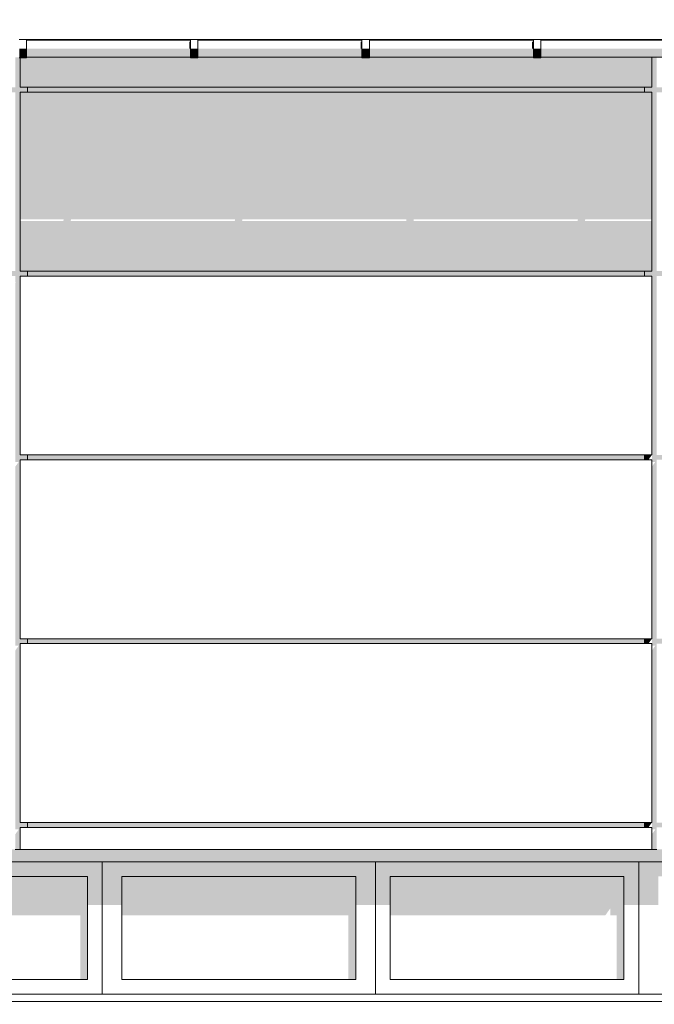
# Model space of a CAD drawing. Header units: metres. Extents: x -111 to -1, y -8 to 26.
# Tile 943 of 1056: x -36.69 to -34.1, y 1.97 to 5.99. Entities that reach past the tile are written whole.
import ezdxf

# ---------------------------------------------------------------- set-up
doc = ezdxf.new("R2010")
doc.units = ezdxf.units.M
doc.header["$MEASUREMENT"] = 0
for name, color, linetype in [('10 Fassade', 7, 'Continuous'), ('10 Wand außen', 7, 'Continuous'), ('30 Dachaufbau', 7, 'Continuous'), ('30 Dachentwässerung', 7, 'Continuous'), ('94 Genehmigungsplanung Bemaßung', 7, 'Continuous')]:
    doc.layers.add(name, color=color, linetype=linetype)
doc.styles.add('ERSTELLTER_STIL_2', font='arial.ttf')
doc.dimstyles.new('ERSTELLTER_STIL__1', dxfattribs={"dimtxt": 0.25, "dimasz": 0.19, "dimexe": 0.18, "dimexo": 0.1, "dimgap": 0, "dimtad": 1, "dimtih": 1, "dimtoh": 1, "dimzin": 0, "dimdsep": 46, "dimtxsty": 'ERSTELLTER_STIL_2', "dimblk": 'ARROWHEAD_6', "dimblk1": 'ARROWHEAD_6', "dimblk2": 'ARROWHEAD_6', "dimcen": 0.09, "dimclrd": 7, "dimclre": 7, "dimclrt": 7, "dimazin": 0, "dimtfac": 1, "dimtdec": 4, "dimtmove": 0, "dimatfit": 3, "dimfxl": 1, "dimtolj": 1, "dimtzin": 0, "dimarcsym": 0})

# ---------------------------------------------------------------- blocks, each defined once
blk = doc.blocks.new('*D128', base_point=(-27236.1321, 0))
at = {"layer": '94 Genehmigungsplanung Bemaßung', "color": 7, "linetype": 'Continuous', "lineweight": 13}
for p, q in [((-58.1625, 9.3843), (-58.1625, 9.7593)), ((-17.3411, 9.3843), (-17.3411, 9.7593)), ((-58.0625, 9.6718), (-58.2625, 9.4718)), ((-17.2411, 9.6718), (-17.4411, 9.4718)), ((-58.3125, 9.5718), (-58.1625, 9.5718)), ((-58.1625, 9.5718), (-17.3411, 9.5718))]:
    blk.add_line(p, q, dxfattribs=at)
at = {"layer": '94 Genehmigungsplanung Bemaßung', "color": 7, "lineweight": 13, "insert": (-38.1808, 9.6218), "char_height": 0.25, "attachment_point": 7, "style": 'ERSTELLTER_STIL_2'}
blk.add_mtext('\\A1;{\\pql;\\fArial|b0|i0|c0|p0;\\W1.000000;40,82}', dxfattribs=at)
blk = doc.blocks.new('ARROWHEAD_6')
at = {"color": 0, "linetype": 'Continuous', "lineweight": 0}
for p, q in [((-0.5, -0.5), (0.5, 0.5)), ((0, 0), (-1, 0))]:
    blk.add_line(p, q, dxfattribs=at)

msp = doc.modelspace()

# ---------------------------------------------------------------- hatches: boundary and pattern name
at = {"layer": '10 Fassade', "linetype": 'Continuous', "lineweight": 0, "true_color": 0x000000}
for points in [[(-35.995, 5.9044), (-36.665, 5.9044), (-36.665, 5.9024), (-35.995, 5.9024)], [(-35.295, 5.9044), (-35.965, 5.9044), (-35.965, 5.9024), (-35.295, 5.9024)], [(-35.265, 5.9044), (-35.265, 5.9024), (-34.595, 5.9024), (-34.595, 5.9044)], [(-34.565, 5.9024), (-34.1111, 5.9024), (-34.1111, 5.9044), (-34.565, 5.9044)], [(-34.0911, 5.9044), (-34.1111, 5.9044), (-34.1111, 5.9024), (-34.0911, 5.9024)], [(-36.7111, 4.96), (-36.7411, 4.96), (-36.7411, 4.94), (-36.7111, 4.94), (-36.7111, 4.916), (-36.7081, 4.916), (-36.7111, 4.9117), (-36.7111, 4.21), (-36.7111, 4.19), (-36.7111, 4.1817), (-36.6969, 4.1817), (-36.7111, 4.1617), (-36.7111, 3.46), (-36.7111, 3.44), (-36.7111, 3.4317), (-36.6969, 3.4317), (-36.7111, 3.4117), (-36.7111, 2.71), (-36.7111, 2.69), (-36.7111, 2.6817), (-36.6969, 2.6817), (-36.7111, 2.6617), (-36.7111, 2.6), (-36.6911, 2.6), (-36.6911, 2.69), (-36.6611, 2.69), (-36.6611, 2.71), (-36.6911, 2.71), (-36.6911, 3.44), (-36.6611, 3.44), (-36.6611, 3.46), (-36.6911, 3.46), (-36.6911, 4.19), (-36.6611, 4.19), (-36.6611, 4.21), (-36.6911, 4.21), (-36.6911, 4.94), (-36.6611, 4.94), (-36.6611, 4.96), (-36.6911, 4.96), (-36.6911, 5.69), (-36.6611, 5.69), (-36.6611, 5.71), (-36.6911, 5.71), (-36.6911, 5.8304), (-36.695, 5.8304), (-36.695, 5.8324), (-36.7111, 5.8324), (-36.7111, 5.71), (-36.7411, 5.71), (-36.7411, 5.69), (-36.7111, 5.69)], [(-36.6911, 5.71), (-34.1111, 5.71), (-34.1111, 5.8324), (-34.565, 5.8324), (-34.565, 5.8304), (-34.595, 5.8304), (-34.595, 5.8324), (-35.265, 5.8324), (-35.265, 5.8304), (-35.295, 5.8304), (-35.295, 5.8324), (-35.965, 5.8324), (-35.965, 5.8304), (-35.995, 5.8304), (-35.995, 5.8324), (-36.665, 5.8324), (-36.665, 5.8304), (-36.6911, 5.8304)], [(-34.1411, 4.94), (-34.1111, 4.94), (-34.1111, 4.916), (-34.1081, 4.916), (-34.1111, 4.9117), (-34.1111, 4.21), (-34.1111, 4.19), (-34.1111, 4.1817), (-34.0969, 4.1817), (-34.1111, 4.1617), (-34.1111, 3.46), (-34.1111, 3.44), (-34.1111, 3.4317), (-34.0969, 3.4317), (-34.1111, 3.4117), (-34.1111, 2.71), (-34.1111, 2.69), (-34.1111, 2.6817), (-34.0969, 2.6817), (-34.1111, 2.6617), (-34.1111, 2.6), (-34.0911, 2.6), (-34.0911, 2.69), (-34.0611, 2.69), (-34.0611, 2.71), (-34.0911, 2.71), (-34.0911, 3.44), (-34.0611, 3.44), (-34.0611, 3.46), (-34.0911, 3.46), (-34.0911, 4.19), (-34.0611, 4.19), (-34.0611, 4.21), (-34.0911, 4.21), (-34.0911, 4.94), (-34.0611, 4.94), (-34.0611, 4.96), (-34.0911, 4.96), (-34.0911, 5.69), (-34.0611, 5.69), (-34.0611, 5.71), (-34.0911, 5.71), (-34.0911, 5.8324), (-34.1111, 5.8324), (-34.1111, 5.71), (-34.1411, 5.71), (-34.1411, 5.69), (-34.1111, 5.69), (-34.1111, 4.96), (-34.1411, 4.96)], [(-36.6611, 5.69), (-34.1411, 5.69), (-34.1411, 5.71), (-36.6611, 5.71)], [(-36.6611, 4.96), (-36.6611, 4.94), (-34.1411, 4.94), (-34.1411, 4.96)], [(-36.6196, 4.94), (-36.6515, 4.94), (-36.6512, 4.9393), (-36.6212, 4.9393)], [(-35.9196, 4.94), (-35.9515, 4.94), (-35.9512, 4.9393), (-35.9212, 4.9393)], [(-35.2515, 4.94), (-35.2512, 4.9393), (-35.2212, 4.9393), (-35.2196, 4.94)], [(-34.5196, 4.94), (-34.5515, 4.94), (-34.5512, 4.9393), (-34.5212, 4.9393)], [(-36.6611, 4.21), (-36.6611, 4.19), (-34.1411, 4.19), (-34.1411, 4.21)], [(-34.1411, 4.19), (-34.1252, 4.19), (-34.1111, 4.21), (-34.1411, 4.21)], [(-36.6611, 3.46), (-36.6611, 3.44), (-34.1411, 3.44), (-34.1411, 3.46)], [(-34.1411, 3.46), (-34.1411, 3.44), (-34.1252, 3.44), (-34.1111, 3.46)], [(-34.1411, 2.71), (-36.6611, 2.71), (-36.6611, 2.69), (-34.1411, 2.69)], [(-34.1111, 2.71), (-34.1411, 2.71), (-34.1411, 2.69), (-34.1252, 2.69)]]:
    msp.add_hatch(color=18, dxfattribs=at).paths.add_polyline_path(points)
h = msp.add_hatch(color=18, dxfattribs=at)
h.paths.add_polyline_path([(-36.6911, 4.96), (-34.1111, 4.96), (-34.1111, 5.164), (-34.3846, 5.164), (-34.3831, 5.1716), (-34.1111, 5.1716), (-34.1111, 5.69), (-36.6911, 5.69), (-36.6911, 5.1716), (-36.5131, 5.1716), (-36.5146, 5.164), (-36.6911, 5.164)])
h.paths.add_polyline_path([(-36.4846, 5.164), (-36.4831, 5.1716), (-35.8131, 5.1716), (-35.8146, 5.164)], flags=0)
h.paths.add_polyline_path([(-35.1146, 5.164), (-35.7846, 5.164), (-35.7831, 5.1716), (-35.1131, 5.1716)], flags=0)
h.paths.add_polyline_path([(-34.4146, 5.164), (-35.0846, 5.164), (-35.0831, 5.1716), (-34.4131, 5.1716)], flags=0)
at = {"layer": '10 Wand außen', "linetype": 'Continuous', "lineweight": 0, "true_color": 0x000000}
for points in [[(-37.4711, 2.6), (-37.4211, 2.55), (-33.0797, 2.55), (-33.0297, 2.6)], [(-36.3557, 2.55), (-37.4211, 2.55), (-37.3611, 2.49), (-36.4157, 2.49)], [(-36.3557, 2.55), (-36.4157, 2.49), (-36.4157, 2.3737), (-36.3557, 2.3737)], [(-36.3557, 2.55), (-36.2757, 2.49), (-35.3204, 2.49), (-35.2404, 2.55)], [(-36.3557, 2.3737), (-36.2757, 2.3737), (-36.2757, 2.49), (-36.3557, 2.55)], [(-35.2404, 2.55), (-35.3204, 2.49), (-35.3204, 2.3737), (-35.2404, 2.3737)], [(-34.165, 2.55), (-35.2404, 2.55), (-35.1804, 2.49), (-34.225, 2.49)], [(-35.1804, 2.49), (-35.2404, 2.55), (-35.2404, 2.3737), (-35.1804, 2.3737)], [(-34.165, 2.55), (-34.225, 2.49), (-34.225, 2.3737), (-34.165, 2.3737)], [(-33.0797, 2.55), (-34.165, 2.55), (-34.085, 2.49), (-33.1397, 2.49)], [(-34.085, 2.49), (-34.165, 2.55), (-34.165, 2.3737), (-34.085, 2.3737)], [(-37.3611, 2.49), (-37.3611, 2.3313), (-36.9011, 2.3313), (-36.8811, 2.3596), (-36.8811, 2.3313), (-36.4457, 2.3313), (-36.4457, 2.07), (-36.4157, 2.07), (-36.4157, 2.49)], [(-36.2757, 2.3313), (-35.3504, 2.3313), (-35.3504, 2.07), (-35.3204, 2.07), (-35.3204, 2.49), (-36.2757, 2.49)], [(-34.225, 2.49), (-35.1804, 2.49), (-35.1804, 2.3313), (-34.3011, 2.3313), (-34.2811, 2.3596), (-34.2811, 2.3313), (-34.255, 2.3313), (-34.255, 2.07), (-34.225, 2.07)]]:
    msp.add_hatch(color=18, dxfattribs=at).paths.add_polyline_path(points)
at = {"layer": '30 Dachentwässerung', "linetype": 'Continuous', "lineweight": 0, "true_color": 0x000000}
for points in [[(-36.695, 5.8403), (-36.665, 5.8403), (-36.665, 5.8674), (-36.695, 5.8674)], [(-35.995, 5.8674), (-36.665, 5.8674), (-36.665, 5.8418), (-35.995, 5.8418)], [(-35.995, 5.8965), (-36.0005, 5.8965), (-36.0005, 5.8674), (-35.995, 5.8674)], [(-35.995, 5.8403), (-35.965, 5.8403), (-35.965, 5.8674), (-35.995, 5.8674)], [(-35.965, 5.8418), (-35.295, 5.8418), (-35.295, 5.8674), (-35.965, 5.8674)], [(-35.3005, 5.8965), (-35.3005, 5.8674), (-35.295, 5.8674), (-35.295, 5.8965)], [(-35.295, 5.8403), (-35.265, 5.8403), (-35.265, 5.8674), (-35.295, 5.8674)], [(-35.265, 5.8418), (-34.595, 5.8418), (-34.595, 5.8674), (-35.265, 5.8674)], [(-34.595, 5.8965), (-34.6005, 5.8965), (-34.6005, 5.8674), (-34.595, 5.8674)], [(-34.595, 5.8403), (-34.565, 5.8403), (-34.565, 5.8674), (-34.595, 5.8674)], [(-34.565, 5.8418), (-33.895, 5.8418), (-33.895, 5.8674), (-34.565, 5.8674)], [(-36.695, 5.8304), (-36.665, 5.8304), (-36.665, 5.8403), (-36.695, 5.8403)], [(-35.995, 5.8418), (-36.665, 5.8418), (-36.665, 5.8324), (-35.995, 5.8324)], [(-35.995, 5.8304), (-35.965, 5.8304), (-35.965, 5.8403), (-35.995, 5.8403)], [(-35.965, 5.8324), (-35.295, 5.8324), (-35.295, 5.8418), (-35.965, 5.8418)], [(-35.295, 5.8304), (-35.265, 5.8304), (-35.265, 5.8403), (-35.295, 5.8403)], [(-35.265, 5.8418), (-35.265, 5.8324), (-34.595, 5.8324), (-34.595, 5.8418)], [(-34.595, 5.8304), (-34.565, 5.8304), (-34.565, 5.8403), (-34.595, 5.8403)], [(-34.565, 5.8418), (-34.565, 5.8324), (-33.895, 5.8324), (-33.895, 5.8418)]]:
    msp.add_hatch(color=18, dxfattribs=at).paths.add_polyline_path(points)

# ---------------------------------------------------------------- linework, layer by layer
at = {"layer": '10 Fassade', "color": 7, "linetype": 'Continuous', "lineweight": 13}
for p, q in [((-34.1111, 5.9024), (-34.1111, 5.9044)), ((-36.6911, 5.71), (-36.6911, 5.8304)), ((-34.1111, 5.71), (-34.1111, 5.8324)), ((-36.6911, 5.71), (-34.1111, 5.71)), ((-36.6611, 5.69), (-36.6611, 5.71)), ((-34.1411, 5.71), (-34.1411, 5.69)), ((-36.6911, 4.96), (-36.6911, 5.69)), ((-36.6911, 5.69), (-34.1111, 5.69)), ((-34.1111, 4.96), (-34.1111, 5.69)), ((-36.6911, 4.96), (-34.1111, 4.96)), ((-36.6611, 4.94), (-36.6611, 4.96)), ((-34.1411, 4.96), (-34.1411, 4.94)), ((-36.6911, 4.21), (-36.6911, 4.94)), ((-36.6911, 4.94), (-34.1111, 4.94)), ((-34.1111, 4.21), (-34.1111, 4.94)), ((-36.6911, 4.21), (-34.1111, 4.21)), ((-36.6911, 3.46), (-36.6911, 4.19)), ((-36.6911, 4.19), (-34.1111, 4.19)), ((-36.6611, 4.19), (-36.6611, 4.21)), ((-34.1411, 4.21), (-34.1411, 4.19)), ((-34.1111, 3.46), (-34.1111, 4.19)), ((-36.6911, 3.46), (-34.1111, 3.46)), ((-36.6611, 3.44), (-36.6611, 3.46)), ((-34.1411, 3.46), (-34.1411, 3.44)), ((-36.6911, 2.71), (-36.6911, 3.44)), ((-36.6911, 3.44), (-34.1111, 3.44)), ((-34.1111, 2.71), (-34.1111, 3.44)), ((-36.6911, 2.71), (-34.1111, 2.71)), ((-36.6611, 2.69), (-36.6611, 2.71)), ((-34.1411, 2.71), (-34.1411, 2.69)), ((-36.6911, 2.6), (-36.6911, 2.69)), ((-36.6911, 2.69), (-34.1111, 2.69)), ((-34.1111, 2.6), (-34.1111, 2.69)), ((-36.7111, 2.6), (-36.6911, 2.6)), ((-36.6911, 2.6), (-34.1111, 2.6)), ((-34.1111, 2.6), (-34.0911, 2.6))]:
    msp.add_line(p, q, dxfattribs=at)
at = {"layer": '10 Wand außen', "color": 7, "linetype": 'Continuous', "lineweight": 18}
for p, q in [((-35.2504, 2.55), (-37.4211, 2.55)), ((-36.3557, 2.55), (-36.3557, 2.01)), ((-33.0797, 2.55), (-35.2504, 2.55)), ((-35.2404, 2.55), (-35.2404, 2.01)), ((-34.165, 2.55), (-34.165, 2.01)), ((-37.3611, 2.49), (-36.4157, 2.49)), ((-36.4157, 2.07), (-36.4157, 2.49)), ((-36.2757, 2.49), (-36.2757, 2.07)), ((-35.3204, 2.49), (-36.2757, 2.49)), ((-35.3204, 2.07), (-35.3204, 2.49)), ((-35.1804, 2.07), (-35.1804, 2.49)), ((-35.1804, 2.49), (-34.225, 2.49)), ((-34.225, 2.07), (-34.225, 2.49)), ((-37.3611, 2.07), (-36.4157, 2.07)), ((-36.2757, 2.07), (-35.3204, 2.07)), ((-35.1804, 2.07), (-34.225, 2.07)), ((-37.4211, 2.01), (-35.2504, 2.01)), ((-35.2504, 2.01), (-33.0797, 2.01))]:
    msp.add_line(p, q, dxfattribs=at)
at = {"layer": '10 Wand außen', "color": 7, "linetype": 'Continuous', "lineweight": 13}
msp.add_line((-32.9997, 1.98), (-37.5011, 1.98), dxfattribs=at)
at = {"layer": '30 Dachaufbau', "color": 7, "linetype": 'Continuous', "lineweight": 13}
for p, q in [((-35.995, 5.9044), (-36.665, 5.9044)), ((-35.295, 5.9044), (-35.965, 5.9044)), ((-34.595, 5.9044), (-35.265, 5.9044)), ((-33.895, 5.9044), (-34.565, 5.9044))]:
    msp.add_line(p, q, dxfattribs=at)
at = {"layer": '30 Dachentwässerung', "color": 7, "linetype": 'Continuous', "lineweight": 13}
for p, q in [((-36.695, 5.9044), (-36.665, 5.9044)), ((-36.665, 5.8674), (-36.665, 5.9044)), ((-35.995, 5.9024), (-36.665, 5.9024)), ((-36.665, 5.8403), (-36.665, 5.8674)), ((-35.995, 5.8674), (-35.995, 5.9044)), ((-35.995, 5.9044), (-35.965, 5.9044)), ((-35.995, 5.8403), (-35.995, 5.8674)), ((-35.965, 5.8674), (-35.965, 5.9044)), ((-35.295, 5.9024), (-35.965, 5.9024)), ((-35.965, 5.8403), (-35.965, 5.8674)), ((-35.295, 5.8674), (-35.295, 5.9044)), ((-35.295, 5.9044), (-35.265, 5.9044)), ((-35.295, 5.8403), (-35.295, 5.8674)), ((-35.265, 5.8674), (-35.265, 5.9044)), ((-34.595, 5.9024), (-35.265, 5.9024)), ((-35.265, 5.8403), (-35.265, 5.8674)), ((-34.595, 5.8674), (-34.595, 5.9044)), ((-34.595, 5.9044), (-34.565, 5.9044)), ((-34.595, 5.8403), (-34.595, 5.8674)), ((-34.565, 5.8674), (-34.565, 5.9044)), ((-33.895, 5.9024), (-34.565, 5.9024)), ((-34.565, 5.8403), (-34.565, 5.8674)), ((-36.695, 5.8304), (-36.665, 5.8304)), ((-36.665, 5.8304), (-36.665, 5.8403)), ((-36.665, 5.8324), (-35.995, 5.8324)), ((-35.995, 5.8304), (-35.995, 5.8403)), ((-35.995, 5.8304), (-35.965, 5.8304)), ((-35.965, 5.8304), (-35.965, 5.8403)), ((-35.965, 5.8324), (-35.295, 5.8324)), ((-35.295, 5.8304), (-35.295, 5.8403)), ((-35.295, 5.8304), (-35.265, 5.8304)), ((-35.265, 5.8304), (-35.265, 5.8403)), ((-35.265, 5.8324), (-34.595, 5.8324)), ((-34.595, 5.8304), (-34.595, 5.8403)), ((-34.595, 5.8304), (-34.565, 5.8304)), ((-34.565, 5.8304), (-34.565, 5.8403)), ((-34.565, 5.8324), (-33.895, 5.8324))]:
    msp.add_line(p, q, dxfattribs=at)

# ---------------------------------------------------------------- dimensions: what is measured, and where the dimension line sits
at = {"layer": '94 Genehmigungsplanung Bemaßung', "color": 7, "linetype": 'Continuous', "lineweight": 13}
dim = msp.add_linear_dim(base=(-17.3411, 9.5718), p1=(-58.1625, 3.35), p2=(-17.3411, -0.4), dimstyle='ERSTELLTER_STIL__1', dxfattribs=at)
dim.commit()
dim.dimension.update_dxf_attribs({"geometry": '*D128', "text_midpoint": (-37.762, 9.7468), "dimtype": 160})

doc.saveas('drawing.dxf')
